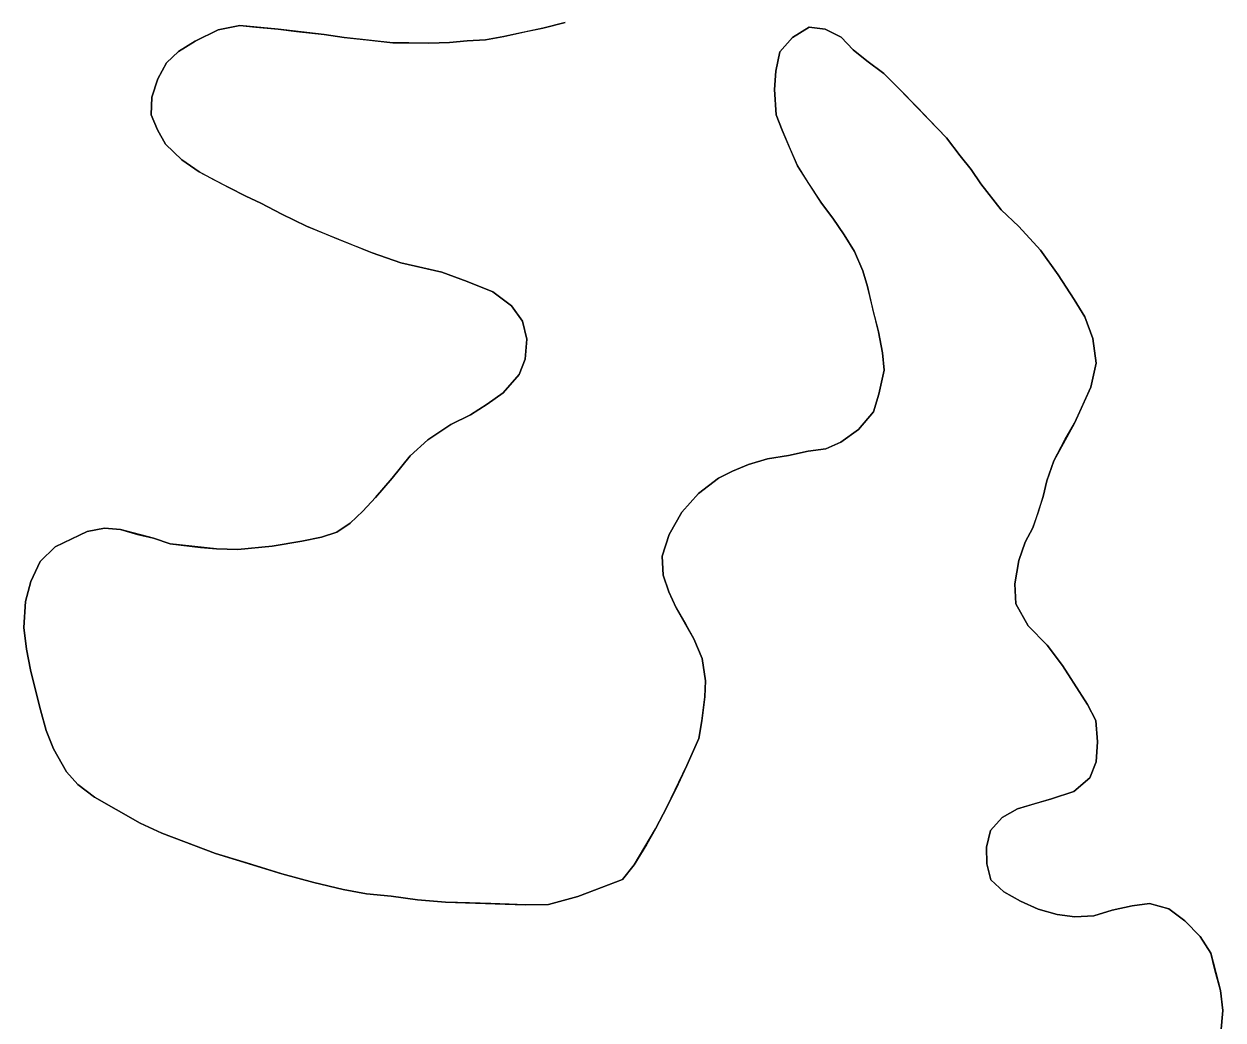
# Model space of a CAD drawing. Extents: x 3172297 to 3210190, y 958463 to 983887.
# Drawn here: x 3203906.2 to 3204132.9, y 969984.6 to 970172.9 of the extents above; entities that cross this region are included whole.
import ezdxf

# ---------------------------------------------------------------- set-up
doc = ezdxf.new("R2010")
doc.units = 0
doc.layers.add('V-SITE-VEGE', color=7, linetype='Continuous')
doc.layers.add('V-TOPO-SHOR', color=7, linetype='Continuous')

msp = doc.modelspace()

# ---------------------------------------------------------------- linework, layer by layer
at = {"layer": 'V-SITE-VEGE'}
for p, q in [((3204008.51, 970173.2), (3204004.3, 970172.11)), ((3203942.93, 970171.81), (3203938.57, 970169.67)), ((3203947, 970172.6), (3203942.93, 970171.81)), ((3203954.24, 970171.9), (3203947, 970172.6)), ((3203962.99, 970170.91), (3203954.24, 970171.9)), ((3203966.76, 970170.33), (3203962.99, 970170.91)), ((3204004.3, 970172.11), (3203996.92, 970170.55)), ((3204051.51, 970170.34), (3204054.66, 970172.32)), ((3204054.66, 970172.32), (3204057.68, 970171.9)), ((3204057.68, 970171.9), (3204060.71, 970170.41)), ((3203938.57, 970169.67), (3203935.42, 970167.69)), ((3203975.97, 970169.34), (3203966.76, 970170.33)), ((3203978.98, 970169.36), (3203975.97, 970169.34)), ((3203982.76, 970169.24), (3203978.98, 970169.36)), ((3203986.68, 970169.42), (3203982.76, 970169.24)), ((3203989.99, 970169.74), (3203986.68, 970169.42)), ((3203993.46, 970169.92), (3203989.99, 970169.74)), ((3203996.92, 970170.55), (3203993.46, 970169.92)), ((3204049.12, 970167.61), (3204051.51, 970170.34)), ((3204060.71, 970170.41), (3204062.99, 970168.01)), ((3203935.42, 970167.69), (3203933.17, 970165.56)), ((3204048.39, 970163.98), (3204049.12, 970167.61)), ((3204062.99, 970168.01), (3204065.57, 970165.92)), ((3203933.17, 970165.56), (3203931.53, 970162.53)), ((3204048.11, 970160.51), (3204048.39, 970163.98)), ((3204065.57, 970165.92), (3204068.75, 970163.53)), ((3203931.53, 970162.53), (3203930.35, 970159.06)), ((3204068.75, 970163.53), (3204071.64, 970160.68)), ((3204048.45, 970155.69), (3204048.11, 970160.51)), ((3204071.64, 970160.68), (3204080.6, 970151.4)), ((3203930.35, 970159.06), (3203930.23, 970155.74)), ((3203930.23, 970155.74), (3203931.45, 970152.88)), ((3204049.53, 970152.83), (3204048.45, 970155.69)), ((3203931.45, 970152.88), (3203932.98, 970150.18)), ((3204052.44, 970146.07), (3204049.53, 970152.83)), ((3204080.6, 970151.4), (3204083.19, 970147.95)), ((3203932.98, 970150.18), (3203936.02, 970147.19)), ((3203936.02, 970147.19), (3203939.35, 970144.95)), ((3204057.02, 970139.01), (3204052.44, 970146.07)), ((3204083.19, 970147.95), (3204085.32, 970145.4)), ((3203939.35, 970144.95), (3203944.96, 970141.97)), ((3204085.32, 970145.4), (3204087.15, 970142.7)), ((3203944.96, 970141.97), (3203948.13, 970140.34)), ((3204087.15, 970142.7), (3204090.95, 970137.75)), ((3203948.13, 970140.34), (3203951.01, 970139)), ((3203951.01, 970139), (3203954.94, 970136.92)), ((3204059.15, 970136.17), (3204057.02, 970139.01)), ((3203954.94, 970136.92), (3203959.64, 970134.69)), ((3204090.95, 970137.75), (3204094.29, 970134.61)), ((3203959.64, 970134.69), (3203972.04, 970129.65)), ((3204061.28, 970133.02), (3204059.15, 970136.17)), ((3204094.29, 970134.61), (3204098.4, 970130.12)), ((3204063.26, 970129.86), (3204061.28, 970133.02)), ((3204098.4, 970130.12), (3204101.75, 970125.47)), ((3203972.04, 970129.65), (3203977.48, 970127.73)), ((3203977.48, 970127.73), (3203985.18, 970125.98)), ((3204064.8, 970126.25), (3204063.26, 970129.86)), ((3203985.18, 970125.98), (3203990.02, 970124.2)), ((3204065.72, 970123.24), (3204064.8, 970126.25)), ((3204101.75, 970125.47), (3204104.79, 970120.81)), ((3203990.02, 970124.2), (3203994.86, 970122.28)), ((3204067.75, 970114.67), (3204065.72, 970123.24)), ((3203994.86, 970122.28), (3203998.35, 970119.59)), ((3204104.79, 970120.81), (3204106.78, 970117.51)), ((3203998.35, 970119.59), (3204000.48, 970116.74)), ((3204000.48, 970116.74), (3204001.26, 970113.28)), ((3204106.78, 970117.51), (3204108.32, 970113.45)), ((3204068.53, 970110.75), (3204067.75, 970114.67)), ((3204001.26, 970113.28), (3204000.98, 970109.51)), ((3204108.32, 970113.45), (3204108.96, 970108.78)), ((3204000.98, 970109.51), (3203999.8, 970106.63)), ((3204068.85, 970107.43), (3204068.53, 970110.75)), ((3204067.83, 970102.9), (3204068.85, 970107.43)), ((3204108.96, 970108.78), (3204107.93, 970104.25)), ((3203999.8, 970106.63), (3203996.81, 970103.14)), ((3203996.81, 970103.14), (3203993.8, 970101.01)), ((3204066.8, 970099.58), (3204067.83, 970102.9)), ((3204107.93, 970104.25), (3204104.82, 970097.44)), ((3203993.8, 970101.01), (3203990.65, 970099.03)), ((3203990.65, 970099.03), (3203986.9, 970097.19)), ((3204063.96, 970096.24), (3204066.8, 970099.58)), ((3203986.9, 970097.19), (3203982.55, 970094.29)), ((3204060.66, 970093.81), (3204063.96, 970096.24)), ((3204104.82, 970097.44), (3204100.95, 970090.33)), ((3203982.55, 970094.29), (3203979.25, 970091.25)), ((3204057.8, 970092.58), (3204060.66, 970093.81)), ((3204050.73, 970091.32), (3204054.49, 970092.1)), ((3204054.49, 970092.1), (3204057.8, 970092.58)), ((3203979.25, 970091.25), (3203975.81, 970087.01)), ((3204040.19, 970088.38), (3204043.2, 970089.61)), ((3204043.2, 970089.61), (3204046.81, 970090.69)), ((3204046.81, 970090.69), (3204050.73, 970091.32)), ((3204100.95, 970090.33), (3204099.62, 970086.55)), ((3203975.81, 970087.01), (3203972.67, 970083.36)), ((3204033.74, 970084.11), (3204037.49, 970087)), ((3204037.49, 970087), (3204040.19, 970088.38)), ((3204099.62, 970086.55), (3204098.89, 970083.53)), ((3203972.67, 970083.36), (3203970.28, 970080.78)), ((3204030.6, 970080.62), (3204033.74, 970084.11)), ((3204098.89, 970083.53), (3204096.97, 970077.63)), ((3203970.28, 970080.78), (3203967.88, 970078.5)), ((3204028.21, 970076.38), (3204030.6, 970080.62)), ((3203967.88, 970078.5), (3203965.33, 970076.83)), ((3203918.13, 970076.94), (3203912.12, 970074.03)), ((3203921.45, 970077.56), (3203918.13, 970076.94)), ((3203924.46, 970077.29), (3203921.45, 970077.56)), ((3203930.66, 970075.67), (3203924.46, 970077.29)), ((3203933.83, 970074.64), (3203930.66, 970075.67)), ((3203962.47, 970075.9), (3203958.71, 970075.12)), ((3203965.33, 970076.83), (3203962.47, 970075.9)), ((3204026.89, 970072.3), (3204028.21, 970076.38)), ((3204096.97, 970077.63), (3204095.48, 970074.91)), ((3203912.12, 970074.03), (3203909.28, 970071.29)), ((3203942.58, 970073.65), (3203933.83, 970074.64)), ((3203946.66, 970073.53), (3203942.58, 970073.65)), ((3203953.14, 970074.17), (3203946.66, 970073.53)), ((3203958.71, 970075.12), (3203953.14, 970074.17)), ((3204095.48, 970074.91), (3204094.3, 970071.43)), ((3203909.28, 970071.29), (3203907.5, 970067.51)), ((3204027.06, 970068.68), (3204026.89, 970072.3)), ((3204094.3, 970071.43), (3204093.58, 970067.05)), ((3204028.14, 970065.52), (3204027.06, 970068.68)), ((3203907.5, 970067.51), (3203906.47, 970063.73)), ((3204093.58, 970067.05), (3204093.75, 970063.28)), ((3204029.52, 970062.52), (3204028.14, 970065.52)), ((3203906.47, 970063.73), (3203906.2, 970058.76)), ((3204032.88, 970056.66), (3204029.52, 970062.52)), ((3204093.75, 970063.28), (3204096.05, 970059.08)), ((3203906.2, 970058.76), (3203906.68, 970054.69)), ((3204096.05, 970059.08), (3204099.69, 970055.48)), ((3204034.42, 970052.9), (3204032.88, 970056.66)), ((3204099.69, 970055.48), (3204102.58, 970051.58)), ((3203906.68, 970054.69), (3203907.46, 970050.77)), ((3204035.05, 970048.68), (3204034.42, 970052.9)), ((3203907.46, 970050.77), (3203909.33, 970043.25)), ((3204102.58, 970051.58), (3204107.31, 970044.23)), ((3204034.92, 970045.66), (3204035.05, 970048.68)), ((3204034.35, 970041.14), (3204034.92, 970045.66)), ((3204107.31, 970044.23), (3204108.84, 970041.22)), ((3203909.33, 970043.25), (3203910.41, 970039.33)), ((3203910.41, 970039.33), (3203911.8, 970035.88)), ((3204033.77, 970037.82), (3204034.35, 970041.14)), ((3204108.84, 970041.22), (3204109.17, 970037.16)), ((3204031.55, 970032.67), (3204033.77, 970037.82)), ((3204109.17, 970037.16), (3204108.9, 970033.39)), ((3203911.8, 970035.88), (3203914.24, 970031.52)), ((3204027.83, 970024.96), (3204031.55, 970032.67)), ((3204108.9, 970033.39), (3204107.72, 970030.36)), ((3203914.24, 970031.52), (3203916.37, 970029.12)), ((3204107.72, 970030.36), (3204104.72, 970027.77)), ((3203916.37, 970029.12), (3203919.55, 970026.73)), ((3203919.55, 970026.73), (3203928.18, 970021.82)), ((3204100.51, 970026.39), (3204094.04, 970024.53)), ((3204104.72, 970027.77), (3204100.51, 970026.39)), ((3204025.6, 970020.72), (3204027.83, 970024.96)), ((3204094.04, 970024.53), (3204091.18, 970022.85)), ((3203928.18, 970021.82), (3203932.27, 970019.89)), ((3204091.18, 970022.85), (3204088.94, 970020.42)), ((3203932.27, 970019.89), (3203942.4, 970016.04)), ((3204021.58, 970013.9), (3204025.6, 970020.72)), ((3204088.94, 970020.42), (3204088.21, 970017.25)), ((3204088.21, 970017.25), (3204088.23, 970014.08)), ((3203942.4, 970016.04), (3203954.94, 970012.21)), ((3203954.94, 970012.21), (3203960.99, 970010.6)), ((3204019.34, 970011.17), (3204021.58, 970013.9)), ((3204088.23, 970014.08), (3204089, 970011.07)), ((3203960.99, 970010.6), (3203966.58, 970009.28)), ((3204010.92, 970007.94), (3204019.34, 970011.17)), ((3204089, 970011.07), (3204091.44, 970008.83)), ((3203966.58, 970009.28), (3203970.95, 970008.41)), ((3203970.95, 970008.41), (3203975.63, 970007.99)), ((3203975.63, 970007.99), (3203980.61, 970007.27)), ((3204005.35, 970006.39), (3204010.92, 970007.94)), ((3204091.44, 970008.83), (3204094.61, 970007.04)), ((3203980.61, 970007.27), (3203985.89, 970006.86)), ((3203985.89, 970006.86), (3204000.98, 970006.36)), ((3204000.98, 970006.36), (3204005.35, 970006.39)), ((3204094.61, 970007.04), (3204097.94, 970005.56)), ((3204097.94, 970005.56), (3204101.57, 970004.53)), ((3204108.51, 970004.28), (3204111.97, 970005.36)), ((3204111.97, 970005.36), (3204115.73, 970006.14)), ((3204115.73, 970006.14), (3204119.04, 970006.61)), ((3204119.04, 970006.61), (3204122.67, 970005.59)), ((3204122.67, 970005.59), (3204125.71, 970003.35)), ((3204101.57, 970004.53), (3204104.89, 970004.1)), ((3204104.89, 970004.1), (3204108.51, 970004.28)), ((3204125.71, 970003.35), (3204128.59, 970000.35)), ((3204128.59, 970000.35), (3204130.58, 969997.2)), ((3204130.58, 969997.2), (3204132.44, 969990.13)), ((3204132.44, 969990.13), (3204132.91, 969986.36)), ((3204132.91, 969986.36), (3204132.49, 969982.13))]:
    msp.add_line(p, q, dxfattribs=at)
at = {"layer": 'V-TOPO-SHOR'}
for points in [[(3203942.93, 970171.81), (3203947, 970172.6), (3203950.01, 970172.32), (3203954.24, 970171.9), (3203957.71, 970171.47), (3203962.99, 970170.91), (3203966.76, 970170.33), (3203970.99, 970169.91), (3203975.97, 970169.34), (3203978.98, 970169.36), (3203982.76, 970169.24), (3203986.68, 970169.42), (3203989.99, 970169.74), (3203993.46, 970169.92), (3203996.92, 970170.55), (3204001.14, 970171.48), (3204004.3, 970172.11), (3204008.51, 970173.2)], [(3204031.35, 970059.36), (3204032.88, 970056.66), (3204034.42, 970052.9), (3204035.05, 970048.68), (3204034.92, 970045.66), (3204034.35, 970041.14), (3204033.77, 970037.82), (3204031.55, 970032.67), (3204029.91, 970029.19), (3204027.83, 970024.96), (3204025.6, 970020.72), (3204023.96, 970017.84), (3204021.58, 970013.9), (3204019.34, 970011.17), (3204015.88, 970009.79), (3204010.92, 970007.94), (3204005.35, 970006.39), (3204000.98, 970006.36), (3203997.96, 970006.49), (3203994.49, 970006.62), (3203990.42, 970006.74), (3203985.89, 970006.86), (3203980.61, 970007.27), (3203975.63, 970007.99), (3203970.95, 970008.41), (3203966.58, 970009.28), (3203960.99, 970010.6), (3203954.94, 970012.21), (3203948.29, 970014.28), (3203942.4, 970016.04), (3203936.96, 970018.11), (3203932.27, 970019.89), (3203928.18, 970021.82), (3203923.64, 970024.35), (3203919.55, 970026.73), (3203916.37, 970029.12), (3203914.24, 970031.52), (3203911.8, 970035.88), (3203910.41, 970039.33), (3203909.33, 970043.25), (3203908.24, 970047.46), (3203907.46, 970050.77), (3203906.68, 970054.69), (3203906.2, 970058.76), (3203906.47, 970063.73), (3203907.5, 970067.51), (3203909.28, 970071.29), (3203912.12, 970074.03), (3203915.28, 970075.56), (3203918.13, 970076.94), (3203921.45, 970077.56), (3203924.46, 970077.29), (3203927.64, 970076.4), (3203930.66, 970075.67), (3203933.83, 970074.64), (3203939.57, 970073.93), (3203942.58, 970073.65), (3203946.66, 970073.53), (3203953.14, 970074.17), (3203958.71, 970075.12), (3203962.47, 970075.9), (3203965.33, 970076.83), (3203967.88, 970078.5), (3203970.28, 970080.78), (3203972.67, 970083.36), (3203975.81, 970087.01), (3203979.25, 970091.25), (3203982.55, 970094.29), (3203986.9, 970097.19), (3203990.65, 970099.03), (3203993.81, 970101.01), (3203996.81, 970103.14), (3203999.8, 970106.63), (3204000.98, 970109.51), (3204001.26, 970113.28), (3204000.48, 970116.74), (3203998.35, 970119.59), (3203994.86, 970122.28), (3203990.02, 970124.2), (3203985.18, 970125.98), (3203980.8, 970127), (3203977.48, 970127.73), (3203972.04, 970129.65), (3203965.69, 970132.17), (3203959.64, 970134.69), (3203954.94, 970136.92), (3203951.01, 970139), (3203948.13, 970140.34), (3203944.96, 970141.97), (3203942.08, 970143.46), (3203939.35, 970144.95), (3203936.02, 970147.19), (3203932.98, 970150.18), (3203931.45, 970152.88), (3203930.23, 970155.74), (3203930.35, 970159.06), (3203931.53, 970162.53), (3203933.17, 970165.56), (3203935.42, 970167.69), (3203938.57, 970169.67), (3203942.93, 970171.81)], [(3204125.71, 970003.35), (3204122.67, 970005.59), (3204119.04, 970006.61), (3204115.73, 970006.14), (3204111.97, 970005.36), (3204108.51, 970004.28), (3204104.89, 970004.1), (3204101.57, 970004.53), (3204097.94, 970005.56), (3204094.61, 970007.04), (3204091.44, 970008.83), (3204089, 970011.07), (3204088.23, 970014.08), (3204088.21, 970017.25), (3204088.94, 970020.42), (3204091.18, 970022.85), (3204094.04, 970024.53), (3204097.2, 970025.46), (3204100.51, 970026.39), (3204104.72, 970027.77), (3204107.72, 970030.36), (3204108.9, 970033.39), (3204109.17, 970037.16), (3204108.84, 970041.22), (3204107.31, 970044.23), (3204104.72, 970048.28), (3204102.58, 970051.58), (3204099.69, 970055.48), (3204096.05, 970059.08), (3204093.75, 970063.28), (3204093.58, 970067.05), (3204094.3, 970071.43), (3204095.48, 970074.91), (3204096.97, 970077.63), (3204098, 970080.66), (3204098.89, 970083.53), (3204099.62, 970086.55), (3204100.95, 970090.33), (3204103.03, 970094.26), (3204104.82, 970097.44), (3204106.15, 970100.32), (3204107.93, 970104.25), (3204108.96, 970108.78), (3204108.32, 970113.45), (3204106.78, 970117.51), (3204104.8, 970120.81), (3204101.75, 970125.47), (3204098.4, 970130.12), (3204094.29, 970134.61), (3204090.95, 970137.75), (3204087.15, 970142.7), (3204085.32, 970145.4), (3204083.19, 970147.95), (3204080.6, 970151.4), (3204077.41, 970154.69), (3204075.13, 970157.09), (3204071.64, 970160.68), (3204068.75, 970163.53), (3204065.57, 970165.92), (3204062.99, 970168.01), (3204060.71, 970170.41), (3204057.68, 970171.89), (3204054.66, 970172.32), (3204051.51, 970170.34), (3204049.12, 970167.61), (3204048.39, 970163.98), (3204048.11, 970160.51), (3204048.45, 970155.69), (3204049.53, 970152.83), (3204051.06, 970149.23), (3204052.44, 970146.07), (3204054.42, 970142.92), (3204057.02, 970139.01), (3204059.15, 970136.17), (3204061.28, 970133.02), (3204063.26, 970129.86), (3204064.8, 970126.25), (3204065.72, 970123.24), (3204066.66, 970119.03), (3204067.75, 970114.67), (3204068.53, 970110.75), (3204068.85, 970107.43), (3204067.83, 970102.9), (3204066.8, 970099.58), (3204063.96, 970096.24), (3204060.66, 970093.81), (3204057.8, 970092.58), (3204054.49, 970092.1), (3204050.73, 970091.32), (3204046.81, 970090.69), (3204043.2, 970089.61), (3204040.19, 970088.38), (3204037.49, 970087), (3204033.74, 970084.11), (3204030.6, 970080.62), (3204028.21, 970076.38), (3204026.89, 970072.3), (3204027.06, 970068.68), (3204028.14, 970065.52), (3204029.52, 970062.52), (3204031.35, 970059.36)], [(3204132.49, 969982.13), (3204132.91, 969986.36), (3204132.44, 969990.13), (3204131.35, 969994.04), (3204130.58, 969997.2), (3204128.59, 970000.35), (3204125.71, 970003.35)]]:
    msp.add_lwpolyline(points, dxfattribs=at)

doc.saveas('drawing.dxf')
